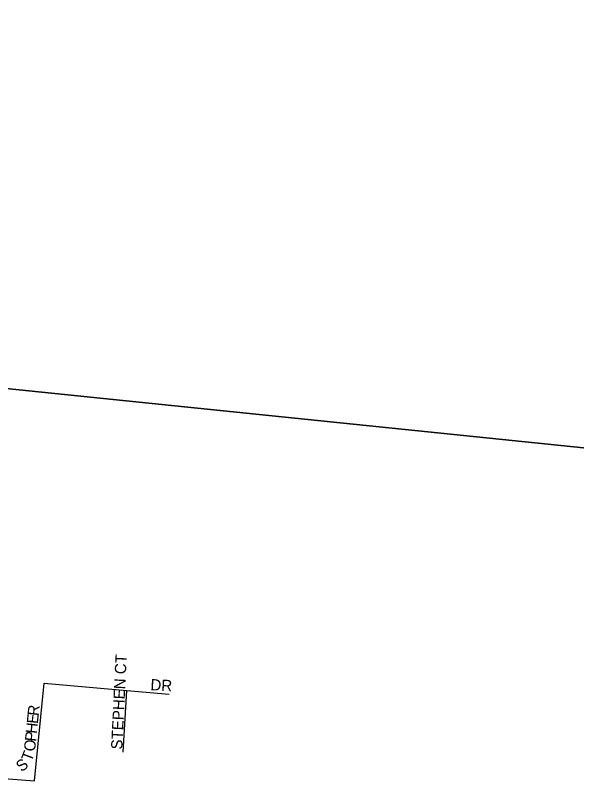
# Model space of a CAD drawing. Extents: x 1310247 to 1664935, y 284496 to 704931.
# Drawn here: x 1493488 to 1495982, y 579189 to 582587 of the extents above; entities that cross this region are included whole.
import ezdxf

# ---------------------------------------------------------------- set-up
doc = ezdxf.new("R2010")
doc.units = 0
for name, color, linetype in [('GM_P_State_Location', 7, 'Continuous'), ('GM_X_Adjacent_County', 7, 'Continuous'), ('GM_X_Adjacent_County_Text', 7, 'Continuous'), ('GM_X_State_Location', 7, 'Continuous'), ('GM_X_Township', 7, 'Continuous')]:
    doc.layers.add(name, color=color, linetype=linetype)

msp = doc.modelspace()

# ---------------------------------------------------------------- linework, layer by layer
at = {"layer": 'GM_X_Adjacent_County'}
msp.add_lwpolyline([(1477162.3, 582586.7), (1480943.4, 582193.2), (1484236.4, 581855.6), (1484580.2, 581820.3), (1485297, 581746.8), (1486296.6, 581644.3), (1489008.9, 581366.1), (1491207.9, 581151.1), (1492956.2, 580980.1), (1498216.3, 580439.9), (1499383, 580320.1), (1499830.9, 580274.1), (1508027.8, 579405.8)], dxfattribs=at)
at = {"layer": 'GM_X_Adjacent_County_Text'}
msp.add_lwpolyline([(1508027.8, 579405.8), (1499830.9, 580274.1), (1499383, 580320.1), (1498216.3, 580439.9), (1492956.2, 580980.1), (1491207.9, 581151.1), (1489008.9, 581366.1), (1486296.6, 581644.3), (1485297, 581746.8), (1484580.2, 581820.3), (1484236.4, 581855.6), (1480943.4, 582193.2), (1477162.3, 582586.7)], dxfattribs=at)
at = {"layer": 'GM_X_State_Location'}
for points in [[(1492809.1, 579259.7), (1493185, 579218.7), (1493574.1, 579189.4), (1493616.5, 579623), (1493984.1, 579590.1), (1494171.3, 579573.4)], [(1493966.9, 579316.5), (1493984.1, 579590.1)]]:
    msp.add_lwpolyline(points, dxfattribs=at)
at = {"layer": 'GM_X_Township'}
msp.add_lwpolyline([(1477162.3, 582586.7), (1480943.4, 582193.2), (1484236.4, 581855.6), (1484580.2, 581820.3), (1485297, 581746.8), (1486296.6, 581644.3), (1489008.9, 581366.1), (1491207.9, 581151.1), (1492956.2, 580980.1), (1498216.3, 580439.9), (1499383, 580320.1), (1499830.9, 580274.1), (1508027.8, 579405.8)], dxfattribs=at)

# ---------------------------------------------------------------- texts
at = {"layer": 'GM_P_State_Location'}
for s, rotation, p in [('STEPHEN CT', 87.2086, (1493963.2, 579326.9)), ('DR', 356.9884, (1494087.5, 579591)), ('R', 84.1446, (1493592, 579475.3)), ('E', 84.1446, (1493588.4, 579440.3)), ('H', 84.1446, (1493583.9, 579396.5)), ('P', 84.1446, (1493580.3, 579361.5)), ('O', 84.1446, (1493575.8, 579317.7)), ('T', 69.2842, (1493560.1, 579271)), ('S', 39.5633, (1493516.7, 579225.8))]:
    msp.add_text(s, height=50, rotation=rotation, dxfattribs=at).set_placement(p)

doc.saveas('drawing.dxf')
